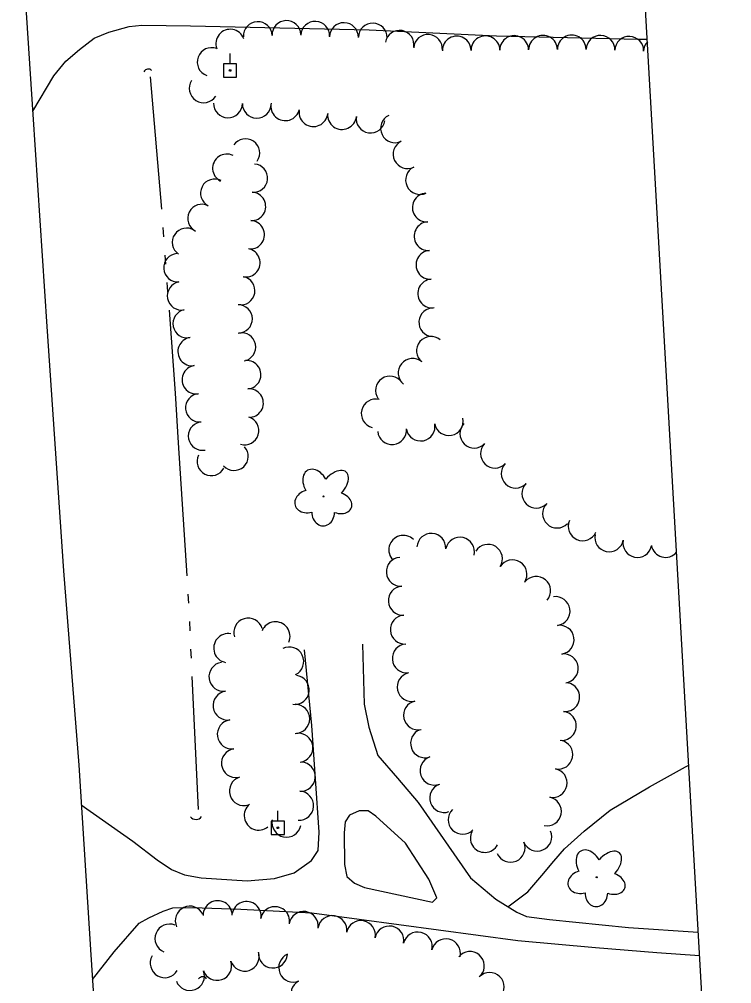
# Model space of a CAD drawing. Extents: x 589250 to 1188077, y 162953 to 363065.
# Drawn here: x 594346.5 to 594526.6, y 171614.1 to 171858.1 of the extents above; entities that cross this region are included whole.
import ezdxf

# ---------------------------------------------------------------- set-up
doc = ezdxf.new("R2010")
doc.units = 0
for name, color, linetype in [('E_DRN', 7, 'Continuous'), ('E_DWY', 7, 'Continuous'), ('E_LAND_TreeLine_P', 7, 'Continuous'), ('E_LAND_Vegetation', 7, 'Continuous'), ('E_MAP_Limits', 7, 'Continuous'), ('E_RDWY', 7, 'Continuous'), ('E_UTL_EPowerPole', 7, 'Continuous'), ('E_WTR_FlowLine', 7, 'Continuous')]:
    doc.layers.add(name, color=color, linetype=linetype)

msp = doc.modelspace()

# ---------------------------------------------------------------- linework, layer by layer
at = {"layer": 'E_DRN'}
for centre, radius, start, end in [((594379.05, 171844.21), 1.25, 45.5217, 151.7819), ((594391.14, 171657.38), 1.77, 217.3916, 323.6518), ((594392.81, 171614.57), 1.24, 37.3916, 143.6518)]:
    msp.add_arc(centre, radius, start, end, dxfattribs=at)
at = {"layer": 'E_DWY'}
for p, q in [((594369.09, 171854.79), (594374.25, 171856.27)), ((594374.25, 171856.27), (594377.41, 171856.59)), ((594377.41, 171856.59), (594389.79, 171856.4)), ((594389.79, 171856.4), (594434.92, 171855.38)), ((594365.37, 171853.32), (594369.09, 171854.79)), ((594434.92, 171855.38), (594467.12, 171853.87)), ((594467.12, 171853.87), (594503.06, 171853.05)), ((594361.66, 171850.41), (594365.37, 171853.32)), ((594503.06, 171853.05), (594505.25, 171853.04)), ((594358.24, 171847.5), (594361.66, 171850.41)), ((594355.21, 171843.73), (594358.24, 171847.5)), ((594349.86, 171834.85), (594355.21, 171843.73)), ((594433.24, 171700.01), (594433.66, 171684.79)), ((594420.42, 171679.42), (594418.59, 171698.5)), ((594433.66, 171684.79), (594434.82, 171678.99)), ((594422.25, 171652.44), (594420.42, 171679.42)), ((594434.82, 171678.99), (594437.09, 171671.82)), ((594437.09, 171671.82), (594442.13, 171666.05)), ((594505.8, 171663.87), (594514.89, 171668.93)), ((594514.89, 171668.93), (594515.74, 171669.33)), ((594442.13, 171666.05), (594447.36, 171659.87)), ((594495.89, 171657.96), (594505.8, 171663.87)), ((594362.11, 171659.35), (594375.17, 171650.09)), ((594447.36, 171659.87), (594460.54, 171640.89)), ((594429.96, 171656.67), (594428.86, 171654.99)), ((594432.44, 171657.79), (594429.96, 171656.67)), ((594434.65, 171657.81), (594432.44, 171657.79)), ((594436.6, 171656.45), (594434.65, 171657.81)), ((594444.14, 171649.6), (594436.6, 171656.45)), ((594489.3, 171652.64), (594495.89, 171657.96)), ((594428.86, 171654.99), (594428.61, 171652.22)), ((594422.01, 171647.74), (594422.25, 171652.44)), ((594428.61, 171652.22), (594428.69, 171644.2)), ((594484.36, 171648.17), (594489.3, 171652.64)), ((594375.17, 171650.09), (594381.3, 171645.44)), ((594450.03, 171640.52), (594444.14, 171649.6)), ((594420.37, 171645.23), (594422.01, 171647.74)), ((594481.62, 171645.1), (594484.36, 171648.17)), ((594381.3, 171645.44), (594384.92, 171642.98)), ((594415.97, 171642.15), (594420.37, 171645.23)), ((594428.69, 171644.2), (594429.27, 171641.16)), ((594478.61, 171641.48), (594481.62, 171645.1)), ((594384.92, 171642.98), (594388.25, 171641.63)), ((594388.25, 171641.63), (594392.41, 171640.84)), ((594411.01, 171640.72), (594415.97, 171642.15)), ((594475.05, 171637.29), (594478.61, 171641.48)), ((594392.41, 171640.84), (594404.04, 171640.11)), ((594404.04, 171640.11), (594411.01, 171640.72)), ((594429.27, 171641.16), (594431.22, 171639.52)), ((594431.22, 171639.52), (594433.72, 171638.43)), ((594452.01, 171635.83), (594450.03, 171640.52)), ((594460.54, 171640.89), (594466.96, 171635.42)), ((594433.72, 171638.43), (594450.91, 171634.72)), ((594470, 171633.53), (594475.05, 171637.29)), ((594450.91, 171634.72), (594452.01, 171635.83)), ((594466.96, 171635.42), (594472.25, 171632.14)), ((594379.22, 171630.75), (594382.8, 171632.45)), ((594382.8, 171632.45), (594385.29, 171633.3)), ((594385.29, 171633.3), (594390.27, 171633.34)), ((594390.27, 171633.34), (594402.45, 171632.9)), ((594402.45, 171632.9), (594420.45, 171631.96)), ((594420.45, 171631.96), (594432.36, 171630.41)), ((594472.25, 171632.14), (594474.75, 171631.06)), ((594370.46, 171622.09), (594376.76, 171629.35)), ((594376.76, 171629.35), (594379.22, 171630.75)), ((594432.36, 171630.41), (594472.54, 171624.96)), ((594474.75, 171631.06), (594480.57, 171630.28)), ((594480.57, 171630.28), (594500.51, 171628.25)), ((594500.51, 171628.25), (594518.16, 171627.07)), ((594472.54, 171624.96), (594492.2, 171623.2)), ((594364.95, 171615.09), (594370.46, 171622.09)), ((594492.2, 171623.2), (594507.71, 171621.96)), ((594507.71, 171621.96), (594518.49, 171621.21))]:
    msp.add_line(p, q, dxfattribs=at)
at = {"layer": 'E_LAND_TreeLine_P'}
for centre, radius, start, end in [((594406.75, 171853.8), 3.64, 2.3116, 182.3116), ((594414.02, 171854.09), 3.64, 2.3116, 182.3116), ((594421.28, 171853.88), 3.64, 357.2512, 177.2512), ((594428.55, 171853.56), 3.64, 358.9306, 178.9306), ((594435.83, 171853.43), 3.64, 358.9306, 178.9306), ((594399.8, 171851.89), 3.64, 20.3206, 200.3206), ((594442.62, 171851.62), 3.64, 349.902, 169.902), ((594449.81, 171850.56), 3.64, 355.552, 175.552), ((594457.07, 171850.15), 3.64, 0.5217, 180.5217), ((594464.34, 171850.22), 3.64, 0.5217, 180.5217), ((594471.61, 171850.28), 3.64, 0.5217, 180.5217), ((594478.88, 171850.35), 3.64, 0.5217, 180.5217), ((594486.15, 171850.42), 3.64, 0.5217, 180.5217), ((594493.42, 171850.34), 3.64, 358.1358, 178.1358), ((594500.69, 171850.1), 3.64, 358.1358, 178.1358), ((594507.96, 171849.87), 3.64, 137.3023, 178.1358), ((594395.1, 171847.24), 3.64, 69.7494, 249.7494), ((594393.07, 171840.58), 3.64, 146.8316, 326.8316), ((594399.22, 171836.8), 3.64, 178.9735, 358.9735), ((594406.5, 171836.67), 3.64, 178.9735, 358.9735), ((594413.72, 171836.05), 3.64, 167.5271, 347.5271), ((594420.83, 171834.57), 3.64, 174.1815, 354.1815), ((594428.07, 171833.83), 3.64, 174.1815, 354.1815), ((594435.29, 171832.95), 3.64, 171.4314, 351.4314), ((594441.47, 171830.48), 3.64, 115.7749, 295.7749), ((594403.65, 171824.23), 3.59, 325.5297, 145.5297), ((594444.63, 171823.93), 3.64, 115.7749, 295.7749), ((594398.92, 171820.37), 3.59, 63.9566, 243.9566), ((594405.66, 171817.87), 3.59, 265.1659, 85.1659), ((594447.79, 171817.38), 3.64, 115.7749, 295.7749), ((594395.88, 171814.07), 3.59, 63.082, 243.082), ((594405.17, 171810.71), 3.59, 267.5089, 87.5089), ((594449.5, 171810.45), 3.64, 93.5665, 273.5665), ((594392.63, 171807.67), 3.59, 63.082, 243.082), ((594404.86, 171803.54), 3.59, 267.5089, 87.5089), ((594388.73, 171801.65), 3.59, 56.2348, 236.2348), ((594449.95, 171803.18), 3.64, 93.5665, 273.5665), ((594403.75, 171796.45), 3.59, 259.7374, 79.7374), ((594386.56, 171795.2), 3.59, 93.8882, 273.8882), ((594450.41, 171795.92), 3.64, 93.5665, 273.5665), ((594402.45, 171789.39), 3.59, 259.4808, 79.4808), ((594387.47, 171788.09), 3.59, 101.3781, 281.3781), ((594450.86, 171788.66), 3.64, 93.5665, 273.5665), ((594401.8, 171782.27), 3.59, 270.5217, 90.5217), ((594388.89, 171781.05), 3.59, 101.3781, 281.3781), ((594451.14, 171781.4), 3.64, 85.9478, 265.9478), ((594402.66, 171775.17), 3.59, 281.2066, 101.2066), ((594390.15, 171773.99), 3.59, 98.3219, 278.3219), ((594450.56, 171774.17), 3.64, 50.1572, 230.1572), ((594403.97, 171768.12), 3.59, 274.8377, 94.8377), ((594445.9, 171768.58), 3.64, 50.1572, 230.1572), ((594391.19, 171766.88), 3.59, 98.3219, 278.3219), ((594440.19, 171764.14), 3.64, 34.8086, 214.8086), ((594392.09, 171759.76), 3.59, 95.2853, 275.2853), ((594404.58, 171760.96), 3.59, 274.8377, 94.8377), ((594436.57, 171758.35), 3.64, 75.5903, 255.5903), ((594392.78, 171752.61), 3.59, 101.4758, 281.4758), ((594403.46, 171754), 3.59, 252.777, 72.777), ((594455.07, 171756.41), 3.64, 191.0132, 11.0132), ((594440.72, 171754.12), 3.64, 185.7161, 5.7161), ((594447.93, 171755.02), 3.64, 191.0132, 11.0132), ((594461.51, 171753.23), 3.64, 135.9591, 315.9591), ((594400.77, 171747.5), 3.59, 222.5089, 42.5089), ((594466.74, 171748.17), 3.64, 135.9591, 315.9591), ((594395, 171746.18), 3.59, 152.7632, 332.7632), ((594471.97, 171743.11), 3.64, 135.9591, 315.9591), ((594477.2, 171738.05), 3.64, 135.9591, 315.9591), ((594482.43, 171733), 3.64, 135.9591, 315.9591), ((594488.91, 171729.79), 3.64, 155.9545, 335.9545), ((594443.56, 171723.84), 3.66, 45.5217, 225.5217), ((594450.64, 171724.34), 3.66, 356.2853, 176.2853), ((594457.88, 171723.35), 3.66, 346.9513, 166.9513), ((594495.61, 171726.98), 3.64, 168.5456, 348.5456), ((594464.96, 171721.56), 3.66, 327.6932, 147.6932), ((594502.74, 171725.54), 3.64, 168.5456, 348.5456), ((594509.89, 171725.57), 3.64, 190.2493, 319.7917), ((594442.94, 171718.28), 3.66, 93.9691, 273.9691), ((594471.16, 171717.64), 3.66, 327.6932, 147.6932), ((594477.15, 171713.44), 3.66, 320.1572, 140.1572), ((594443.44, 171710.97), 3.66, 93.9691, 273.9691), ((594482.06, 171708.35), 3.66, 278.1163, 98.1163), ((594443.95, 171703.66), 3.66, 93.9691, 273.9691), ((594404.36, 171702.87), 3.68, 17.0788, 197.0788), ((594411.23, 171701.94), 3.68, 337.0231, 157.0231), ((594483.09, 171701.1), 3.66, 278.1163, 98.1163), ((594399.29, 171698.96), 3.68, 79.6814, 259.6814), ((594444.46, 171696.35), 3.66, 93.9691, 273.9691), ((594414.7, 171695.57), 3.68, 296.1239, 116.1239), ((594484.13, 171693.84), 3.66, 278.1163, 98.1163), ((594398.09, 171691.72), 3.68, 98.2435, 278.2435), ((594445.69, 171689.14), 3.66, 102.4659, 282.4659), ((594416.09, 171688.41), 3.68, 263.3967, 83.3967), ((594484.47, 171686.58), 3.66, 263.5406, 83.5406), ((594399.15, 171684.44), 3.68, 98.2435, 278.2435), ((594447.27, 171681.99), 3.66, 102.4659, 282.4659), ((594416.22, 171681.07), 3.68, 270.5217, 90.5217), ((594483.65, 171679.29), 3.66, 263.5406, 83.5406), ((594400.2, 171677.15), 3.68, 98.2435, 278.2435), ((594449.05, 171674.88), 3.66, 109.2997, 289.2997), ((594417.02, 171673.76), 3.68, 277.523, 97.523), ((594482.76, 171672.02), 3.66, 258.6796, 78.6796), ((594401.26, 171669.87), 3.68, 98.2435, 278.2435), ((594451.47, 171667.97), 3.66, 109.2997, 289.2997), ((594417.61, 171666.45), 3.68, 266.77, 86.77), ((594481.32, 171664.84), 3.66, 258.6796, 78.6796), ((594403.27, 171662.8), 3.68, 107.3431, 287.3431), ((594453.89, 171661.05), 3.66, 109.2997, 289.2997), ((594417.2, 171659.1), 3.68, 266.77, 86.77), ((594479.88, 171657.65), 3.66, 258.6796, 78.6796), ((594407, 171656.6), 3.68, 129.1815, 309.1815), ((594458.57, 171655.56), 3.66, 135.5217, 315.5217), ((594414.03, 171654.81), 3.68, 168.1409, 348.1409), ((594464.17, 171650.95), 3.66, 151.9112, 331.9112), ((594477.44, 171651.28), 3.66, 202.688, 22.688), ((594470.68, 171648.46), 3.66, 202.688, 22.688), ((594396.61, 171631.39), 3.67, 0.5217, 180.5217), ((594403.92, 171631.19), 3.67, 349.7374, 169.7374), ((594389.57, 171630.02), 3.67, 24.9657, 204.9657), ((594411.13, 171629.89), 3.67, 349.7374, 169.7374), ((594418.36, 171628.67), 3.67, 351.7755, 171.7755), ((594384.43, 171625.49), 3.67, 67.5896, 247.5896), ((594425.62, 171627.62), 3.67, 351.7755, 171.7755), ((594432.84, 171626.36), 3.67, 349.2118, 169.2118), ((594440.04, 171624.99), 3.67, 349.2118, 169.2118), ((594447.21, 171623.46), 3.67, 346.4855, 166.4855), ((594454.34, 171621.75), 3.67, 346.4855, 166.4855), ((594403.44, 171620.91), 3.67, 198.4496, 18.4496), ((594410.58, 171621.72), 3.67, 175.7581, 355.7581), ((594460.39, 171618.53), 3.67, 319.9204, 139.9204), ((594383.23, 171619.25), 3.67, 149.9425, 329.9425), ((594396.48, 171618.59), 3.67, 198.4496, 18.4496), ((594415.73, 171618.15), 3.67, 113.1416, 293.1416), ((594389.61, 171616.03), 3.67, 200.5048, 20.5048), ((594465.4, 171613.22), 3.67, 315.5217, 135.5217), ((594418.83, 171611.52), 3.67, 118.5012, 298.5012)]:
    msp.add_arc(centre, radius, start, end, dxfattribs=at)
at = {"layer": 'E_LAND_Vegetation'}
for centre in [(594423.38, 171737.33), (594492.46, 171641.01)]:
    msp.add_circle(centre, 0.128, dxfattribs=at)
for centre, major_axis, ratio in [((594421.43, 171740.28), (2.08, -3.67), 0.691916), ((594425.95, 171739.96), (-3.18, -3.54), 0.560249), ((594419.66, 171736.11), (3.48, 0.98), 0.782863), ((594427.06, 171735.74), (-3.41, 1.23), 0.716896), ((594423.3, 171733.34), (0.05, 3.45), 0.832022), ((594490.52, 171643.96), (2.08, -3.67), 0.691916), ((594495.03, 171643.64), (-3.18, -3.54), 0.560249), ((594488.75, 171639.8), (3.48, 0.98), 0.782863), ((594496.15, 171639.43), (-3.41, 1.23), 0.716896), ((594492.39, 171637.03), (0.05, 3.45), 0.832022)]:
    msp.add_ellipse(centre, major_axis=major_axis, ratio=ratio, start_param=1.570796, end_param=4.712389, dxfattribs=at)
at = {"layer": 'E_MAP_Limits'}
msp.add_line((594526.6, 171479.29), (594491.69, 172090.31), dxfattribs=at)
at = {"layer": 'E_RDWY'}
for p, q in [((594346.46, 171886.81), (594349.92, 171833.94)), ((594349.92, 171833.94), (594353.39, 171780.32)), ((594353.39, 171780.32), (594357.67, 171718.52)), ((594357.67, 171718.52), (594361.48, 171669.38)), ((594361.48, 171669.38), (594364.52, 171621.35)), ((594364.52, 171621.35), (594367.95, 171571.83))]:
    msp.add_line(p, q, dxfattribs=at)
at = {"layer": 'E_UTL_EPowerPole'}
for points in [[(594399.74, 171846.8), (594399.74, 171849.44)], [(594401.41, 171846.8), (594398.06, 171846.8)], [(594398.06, 171846.8), (594398.06, 171843.44)], [(594401.41, 171843.44), (594401.41, 171846.8)], [(594398.06, 171843.44), (594401.41, 171843.44)], [(594411.81, 171655.19), (594411.81, 171657.84)], [(594413.48, 171655.19), (594410.13, 171655.19)], [(594410.13, 171655.19), (594410.13, 171651.84)], [(594413.48, 171651.84), (594413.48, 171655.19)], [(594410.13, 171651.84), (594413.48, 171651.84)]]:
    msp.add_lwpolyline(points, dxfattribs=at)
for centre in [(594399.77, 171845.12), (594411.84, 171653.52)]:
    msp.add_circle(centre, 0.217, dxfattribs=at)
at = {"layer": 'E_WTR_FlowLine'}
for p, q in [((594379.56, 171843.54), (594382.42, 171809.98)), ((594382.77, 171805.35), (594382.94, 171803.03)), ((594383.28, 171798.4), (594383.46, 171796.08)), ((594383.8, 171791.45), (594383.97, 171789.13)), ((594384.32, 171784.5), (594385.87, 171763.5)), ((594385.87, 171763.5), (594386.66, 171750.9)), ((594386.66, 171750.9), (594388.78, 171717.28)), ((594389.07, 171712.65), (594389.21, 171710.33)), ((594389.47, 171705.69), (594389.57, 171703.37)), ((594389.79, 171698.73), (594389.9, 171696.41)), ((594390.11, 171691.77), (594391.68, 171658.12))]:
    msp.add_line(p, q, dxfattribs=at)

doc.saveas('drawing.dxf')
